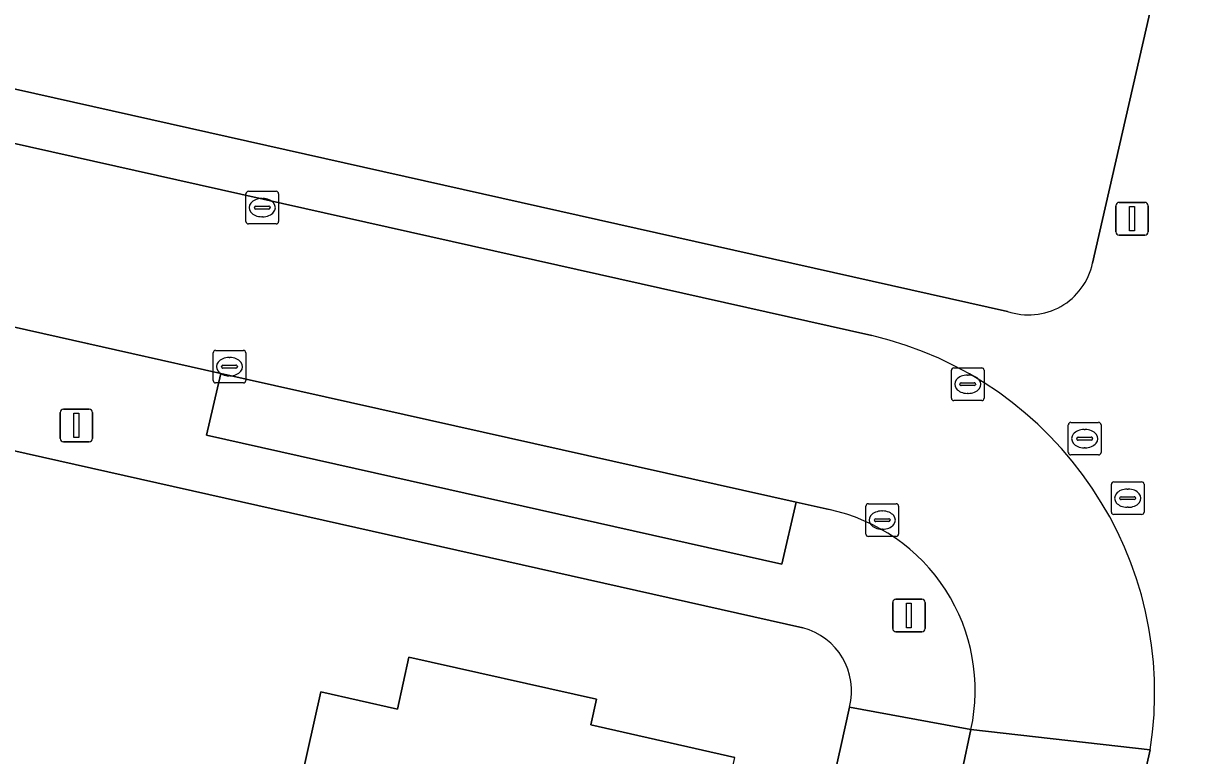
# Model space of a CAD drawing. Extents: x 161771 to 163125, y 382475 to 383179.
# Drawn here: x 162748.34 to 162783.98, y 382720.52 to 382742.96 of the extents above; entities that cross this region are included whole.
import ezdxf

# ---------------------------------------------------------------- set-up
doc = ezdxf.new("R2010")
doc.units = 0
for name, color, linetype in [('IMGEO_Erf', 7, 'Continuous'), ('IMGEO_Kolk', 7, 'Continuous'), ('IMGEO_Lichtmast', 7, 'Continuous'), ('IMGEO_Pand', 7, 'Continuous'), ('IMGEO_Parkeervlak_open', 7, 'Continuous'), ('IMGEO_Rijbaan_lokaal_open', 7, 'Continuous'), ('IMGEO_Rioolput', 7, 'Continuous'), ('IMGEO_Voetpad_open', 7, 'Continuous')]:
    doc.layers.add(name, color=color, linetype=linetype)

msp = doc.modelspace()

# ---------------------------------------------------------------- linework, layer by layer
at = {"layer": 'IMGEO_Erf'}
for points in [[(162781.093, 382735.609), (162783.346, 382745.475), (162783.196, 382745.508), (162782.899, 382745.573), (162782.965, 382745.876), (162783.18, 382745.828), (162783.49, 382747.238)], [(162728.959, 382745.24), (162778.488, 382734.136)], [(162772.215, 382724.439), (162726.627, 382734.674)], [(162724.362, 382733.025), (162712.699, 382681.068), (162728.994, 382677.41), (162729.174, 382678.21), (162735.807, 382676.723), (162744.322, 382714.645), (162745.625, 382714.357), (162741.504, 382695.911), (162743.491, 382695.469), (162742.861, 382692.539), (162740.863, 382692.989), (162737.14, 382676.424), (162746.543, 382674.277), (162746.368, 382673.51), (162761.948, 382670.012), (162773.388, 382720.8)], [(162755.544, 382713.928), (162757.457, 382722.482), (162759.799, 382721.948), (162760.154, 382723.544), (162765.9, 382722.249), (162765.723, 382721.464), (162770.139, 382720.468)], [(162773.388, 382720.8), (162773.653, 382722.008)]]:
    msp.add_lwpolyline(points, dxfattribs=at)
for centre, radius, start, end in [((162779.138, 382736.026), 1.999, 251.0112, 347.9608), ((162771.705, 382722.496), 2.008, 345.9267, 75.2842)]:
    msp.add_arc(centre, radius, start, end, dxfattribs=at)
at = {"layer": 'IMGEO_Kolk'}
for p, q in [((162755.161, 382736.888), (162755.161, 382737.74)), ((162755.236, 382737.814), (162756.088, 382737.814)), ((162756.162, 382737.74), (162756.162, 382736.888)), ((162755.463, 382737.357), (162755.861, 382737.357)), ((162755.649, 382737.594), (162755.674, 382737.594)), ((162755.42, 382737.308), (162755.42, 382737.32)), ((162755.858, 382737.271), (162755.46, 382737.271)), ((162755.672, 382737.034), (162755.647, 382737.034)), ((162755.904, 382737.32), (162755.904, 382737.308)), ((162756.088, 382736.814), (162755.236, 382736.814)), ((162754.156, 382732.015), (162754.156, 382732.867)), ((162754.231, 382732.941), (162755.083, 382732.941)), ((162754.644, 382732.721), (162754.669, 382732.721)), ((162755.157, 382732.867), (162755.157, 382732.015)), ((162754.415, 382732.435), (162754.415, 382732.447)), ((162754.853, 382732.398), (162754.455, 382732.398)), ((162754.458, 382732.484), (162754.856, 382732.484)), ((162754.899, 382732.447), (162754.899, 382732.435)), ((162776.846, 382732.403), (162777.698, 382732.403)), ((162754.667, 382732.161), (162754.642, 382732.161)), ((162776.771, 382731.477), (162776.771, 382732.329)), ((162777.259, 382732.183), (162777.284, 382732.183)), ((162777.772, 382732.329), (162777.772, 382731.477)), ((162755.083, 382731.941), (162754.231, 382731.941)), ((162777.03, 382731.897), (162777.03, 382731.909)), ((162777.468, 382731.86), (162777.07, 382731.86)), ((162777.073, 382731.946), (162777.471, 382731.946)), ((162777.514, 382731.909), (162777.514, 382731.897)), ((162777.698, 382731.403), (162776.846, 382731.403)), ((162777.282, 382731.623), (162777.257, 382731.623)), ((162774.152, 382727.313), (162774.152, 382728.165)), ((162774.227, 382728.239), (162775.079, 382728.239)), ((162775.153, 382728.165), (162775.153, 382727.313)), ((162774.411, 382727.733), (162774.411, 382727.745)), ((162774.454, 382727.782), (162774.852, 382727.782)), ((162774.64, 382728.019), (162774.665, 382728.019)), ((162774.895, 382727.745), (162774.895, 382727.733)), ((162774.849, 382727.696), (162774.451, 382727.696)), ((162774.663, 382727.459), (162774.638, 382727.459)), ((162775.079, 382727.239), (162774.227, 382727.239))]:
    msp.add_line(p, q, dxfattribs=at)
for points in [[(162755.161, 382736.888), (162755.161, 382737.74)], [(162755.236, 382737.814), (162756.088, 382737.814)], [(162756.162, 382737.74), (162756.162, 382736.888)], [(162756.088, 382736.814), (162755.236, 382736.814)], [(162754.156, 382732.015), (162754.156, 382732.867)], [(162754.231, 382732.941), (162755.083, 382732.941)], [(162755.157, 382732.867), (162755.157, 382732.015)], [(162776.846, 382732.403), (162777.698, 382732.403)], [(162776.771, 382731.477), (162776.771, 382732.329)], [(162777.772, 382732.329), (162777.772, 382731.477)], [(162755.083, 382731.941), (162754.231, 382731.941)], [(162777.698, 382731.403), (162776.846, 382731.403)], [(162774.152, 382727.313), (162774.152, 382728.165)], [(162774.227, 382728.239), (162775.079, 382728.239)], [(162775.153, 382728.165), (162775.153, 382727.313)], [(162775.079, 382727.239), (162774.227, 382727.239)]]:
    msp.add_lwpolyline(points, dxfattribs=at)
for centre, radius, start, end in [((162755.238, 382737.738), 0.0765, 91.552, 178.448), ((162755.238, 382737.738), 0.0765, 91.552, 178.448), ((162756.086, 382737.738), 0.0765, 1.552, 88.448), ((162756.086, 382737.738), 0.0765, 1.552, 88.448), ((162755.46, 382737.317), 0.0403, 85.8775, 175.7526), ((162755.865, 382737.319), 0.0386, 1.7309, 96.639), ((162755.457, 382737.307), 0.0366, 178.938, 274.7102), ((162755.861, 382737.314), 0.043, 264.8664, 352.4533), ((162755.238, 382736.89), 0.0765, 181.552, 268.448), ((162755.238, 382736.89), 0.0765, 181.552, 268.448), ((162756.086, 382736.89), 0.0765, 271.552, 358.448), ((162756.086, 382736.89), 0.0765, 271.552, 358.448), ((162754.233, 382732.865), 0.0765, 91.552, 178.448), ((162754.233, 382732.865), 0.0765, 91.552, 178.448), ((162755.081, 382732.865), 0.0765, 1.552, 88.448), ((162755.081, 382732.865), 0.0765, 1.552, 88.448), ((162754.455, 382732.444), 0.0403, 85.8775, 175.7526), ((162754.452, 382732.434), 0.0366, 178.938, 274.7102), ((162754.856, 382732.441), 0.043, 264.8664, 352.4533), ((162754.86, 382732.446), 0.0386, 1.7309, 96.639), ((162776.848, 382732.327), 0.0765, 91.552, 178.448), ((162776.848, 382732.327), 0.0765, 91.552, 178.448), ((162777.696, 382732.327), 0.0765, 1.552, 88.448), ((162777.696, 382732.327), 0.0765, 1.552, 88.448), ((162754.233, 382732.017), 0.0765, 181.552, 268.448), ((162754.233, 382732.017), 0.0765, 181.552, 268.448), ((162755.081, 382732.017), 0.0765, 271.552, 358.448), ((162755.081, 382732.017), 0.0765, 271.552, 358.448), ((162777.07, 382731.906), 0.0403, 85.8775, 175.7526), ((162777.067, 382731.896), 0.0366, 178.938, 274.7102), ((162777.471, 382731.903), 0.043, 264.8664, 352.4533), ((162777.475, 382731.908), 0.0386, 1.7309, 96.639), ((162776.848, 382731.479), 0.0765, 181.552, 268.448), ((162776.848, 382731.479), 0.0765, 181.552, 268.448), ((162777.696, 382731.479), 0.0765, 271.552, 358.448), ((162777.696, 382731.479), 0.0765, 271.552, 358.448), ((162774.229, 382728.163), 0.0765, 91.552, 178.448), ((162774.229, 382728.163), 0.0765, 91.552, 178.448), ((162775.077, 382728.163), 0.0765, 1.552, 88.448), ((162775.077, 382728.163), 0.0765, 1.552, 88.448), ((162774.451, 382727.742), 0.0403, 85.8775, 175.7526), ((162774.448, 382727.732), 0.0366, 178.938, 274.7102), ((162774.852, 382727.739), 0.043, 264.8664, 352.4533), ((162774.856, 382727.744), 0.0386, 1.7309, 96.639), ((162774.229, 382727.315), 0.0765, 181.552, 268.448), ((162774.229, 382727.315), 0.0765, 181.552, 268.448), ((162775.077, 382727.315), 0.0765, 271.552, 358.448), ((162775.077, 382727.315), 0.0765, 271.552, 358.448)]:
    msp.add_arc(centre, radius, start, end, dxfattribs=at)
for centre, major_axis, ratio, start_param, end_param in [((162755.648, 382737.314), (-0.387, 0.002), 0.722429, 4.712389, 7.853982), ((162755.673, 382737.314), (-0.39, 0.002), 0.717154, 1.570796, 4.712389), ((162754.643, 382732.441), (-0.387, 0.002), 0.722429, 4.712389, 7.853982), ((162754.668, 382732.441), (-0.39, 0.002), 0.717154, 1.570796, 4.712389), ((162777.258, 382731.903), (-0.387, 0.002), 0.722429, 4.712389, 7.853982), ((162777.283, 382731.903), (-0.39, 0.002), 0.717154, 1.570796, 4.712389), ((162774.639, 382727.739), (-0.387, 0.002), 0.722429, 4.712389, 7.853982), ((162774.664, 382727.739), (-0.39, 0.002), 0.717154, 1.570796, 4.712389)]:
    msp.add_ellipse(centre, major_axis=major_axis, ratio=ratio, start_param=start_param, end_param=end_param, dxfattribs=at)
at = {"layer": 'IMGEO_Lichtmast'}
for p, q in [((162781.81, 382736.574), (162781.81, 382737.374)), ((162781.81, 382737.374), (162781.81, 382736.574)), ((162781.91, 382737.474), (162782.7, 382737.474)), ((162782.7, 382737.474), (162781.91, 382737.474)), ((162782.8, 382737.374), (162782.8, 382736.574)), ((162782.8, 382736.574), (162782.8, 382737.374)), ((162782.7, 382736.474), (162781.91, 382736.474)), ((162781.91, 382736.474), (162782.7, 382736.474)), ((162749.474, 382730.241), (162749.474, 382731.041)), ((162749.474, 382731.041), (162749.474, 382730.241)), ((162749.574, 382731.141), (162750.364, 382731.141)), ((162750.364, 382731.141), (162749.574, 382731.141)), ((162750.464, 382731.041), (162750.464, 382730.241)), ((162750.464, 382730.241), (162750.464, 382731.041)), ((162750.364, 382730.141), (162749.574, 382730.141)), ((162749.574, 382730.141), (162750.364, 382730.141)), ((162775.073, 382725.317), (162775.863, 382725.317)), ((162775.863, 382725.317), (162775.073, 382725.317)), ((162774.973, 382724.417), (162774.973, 382725.217)), ((162774.973, 382725.217), (162774.973, 382724.417)), ((162775.963, 382725.217), (162775.963, 382724.417)), ((162775.963, 382724.417), (162775.963, 382725.217)), ((162775.863, 382724.317), (162775.073, 382724.317)), ((162775.073, 382724.317), (162775.863, 382724.317))]:
    msp.add_line(p, q, dxfattribs=at)
for points in [[(162782.23, 382737.349), (162782.38, 382737.349), (162782.38, 382736.599), (162782.23, 382736.599), (162782.23, 382737.349)], [(162749.894, 382731.016), (162750.044, 382731.016), (162750.044, 382730.266), (162749.894, 382730.266), (162749.894, 382731.016)], [(162775.393, 382725.192), (162775.543, 382725.192), (162775.543, 382724.442), (162775.393, 382724.442), (162775.393, 382725.192)]]:
    msp.add_lwpolyline(points, dxfattribs=at)
for centre, start, end in [((162781.91, 382737.374), 90, 180), ((162781.91, 382737.374), 90, 180), ((162782.7, 382737.374), 0, 90), ((162782.7, 382737.374), 360, 90), ((162781.91, 382736.574), 180, 270), ((162781.91, 382736.574), 180, 270), ((162782.7, 382736.574), 270, 0), ((162782.7, 382736.574), 270, 0), ((162749.574, 382731.041), 90, 180), ((162749.574, 382731.041), 90, 180), ((162750.364, 382731.041), 0, 90), ((162750.364, 382731.041), 360, 90), ((162749.574, 382730.241), 180, 270), ((162749.574, 382730.241), 180, 270), ((162750.364, 382730.241), 270, 0), ((162750.364, 382730.241), 270, 0), ((162775.073, 382725.217), 90, 180), ((162775.073, 382725.217), 90, 180), ((162775.863, 382725.217), 0, 90), ((162775.863, 382725.217), 360, 90), ((162775.073, 382724.417), 180, 270), ((162775.073, 382724.417), 180, 270), ((162775.863, 382724.417), 270, 0), ((162775.863, 382724.417), 270, 0)]:
    msp.add_arc(centre, 0.1, start, end, dxfattribs=at)
at = {"layer": 'IMGEO_Pand'}
msp.add_lwpolyline([(162770.139, 382720.468), (162765.723, 382721.464), (162765.9, 382722.249), (162760.154, 382723.544), (162759.799, 382721.948), (162757.457, 382722.482), (162755.544, 382713.928), (162755.489, 382713.682), (162761.267, 382712.389), (162761.291, 382712.497), (162760.979, 382712.567), (162761.609, 382715.379), (162768.634, 382713.804)], close=True, dxfattribs=at)
at = {"layer": 'IMGEO_Parkeervlak_open'}
msp.add_lwpolyline([(162754.39, 382732.234), (162753.957, 382730.341), (162771.573, 382726.387), (162772.012, 382728.289)], close=True, dxfattribs=at)
at = {"layer": 'IMGEO_Rijbaan_lokaal_open'}
for points in [[(162774.334, 382733.395), (162728.6, 382743.637), (162719.876, 382745.599), (162716.733, 382746.307)], [(162717.002, 382740.634), (162719.503, 382740.049), (162727.421, 382738.282), (162728.621, 382738.003), (162746.204, 382734.067), (162754.39, 382732.234), (162772.012, 382728.289), (162773.026, 382728.062)], [(162772.733, 382675.659), (162782.86, 382720.698), (162777.37, 382721.321), (162777.112, 382720.115), (162776.687, 382718.23), (162775.363, 382712.356), (162773.827, 382705.542), (162771.179, 382693.792), (162769.201, 382685.018), (162766.545, 382673.234), (162766.28, 382672.057), (162764.104, 382662.327), (162761.49, 382650.637), (162759.896, 382643.513), (162757.281, 382631.82), (162755.524, 382623.961), (162751.529, 382606.101), (162750.958, 382603.561)], [(162777.37, 382721.321), (162782.86, 382720.698)]]:
    msp.add_lwpolyline(points, dxfattribs=at)
for centre, radius, start, end in [((162771.739, 382722.441), 11.257, 351.0908, 76.6717), ((162771.842, 382722.529), 5.658, 347.6739, 77.9227)]:
    msp.add_arc(centre, radius, start, end, dxfattribs=at)
at = {"layer": 'IMGEO_Rioolput'}
for p, q in [((162780.352, 382729.809), (162780.352, 382730.661)), ((162780.427, 382730.735), (162781.279, 382730.735)), ((162781.353, 382730.661), (162781.353, 382729.809)), ((162780.611, 382730.229), (162780.611, 382730.241)), ((162780.654, 382730.278), (162781.052, 382730.278)), ((162780.84, 382730.515), (162780.865, 382730.515)), ((162781.095, 382730.241), (162781.095, 382730.229)), ((162781.049, 382730.192), (162780.651, 382730.192)), ((162780.863, 382729.955), (162780.838, 382729.955)), ((162781.279, 382729.735), (162780.427, 382729.735)), ((162781.671, 382727.985), (162781.671, 382728.837)), ((162781.746, 382728.911), (162782.598, 382728.911)), ((162782.672, 382728.837), (162782.672, 382727.985)), ((162781.973, 382728.454), (162782.371, 382728.454)), ((162782.159, 382728.691), (162782.184, 382728.691)), ((162781.93, 382728.405), (162781.93, 382728.417)), ((162782.368, 382728.368), (162781.97, 382728.368)), ((162782.182, 382728.131), (162782.157, 382728.131)), ((162782.414, 382728.417), (162782.414, 382728.405)), ((162782.598, 382727.911), (162781.746, 382727.911))]:
    msp.add_line(p, q, dxfattribs=at)
for points in [[(162780.352, 382729.809), (162780.352, 382730.661)], [(162780.427, 382730.735), (162781.279, 382730.735)], [(162781.353, 382730.661), (162781.353, 382729.809)], [(162781.279, 382729.735), (162780.427, 382729.735)], [(162781.671, 382727.985), (162781.671, 382728.837)], [(162781.746, 382728.911), (162782.598, 382728.911)], [(162782.672, 382728.837), (162782.672, 382727.985)], [(162782.598, 382727.911), (162781.746, 382727.911)]]:
    msp.add_lwpolyline(points, dxfattribs=at)
for centre, radius, start, end in [((162780.429, 382730.659), 0.0765, 91.552, 178.448), ((162780.429, 382730.659), 0.0765, 91.552, 178.448), ((162781.277, 382730.659), 0.0765, 1.552, 88.448), ((162781.277, 382730.659), 0.0765, 1.552, 88.448), ((162780.651, 382730.238), 0.0403, 85.8775, 175.7526), ((162780.648, 382730.228), 0.0366, 178.938, 274.7102), ((162781.052, 382730.235), 0.043, 264.8664, 352.4533), ((162781.056, 382730.24), 0.0386, 1.7309, 96.639), ((162780.429, 382729.811), 0.0765, 181.552, 268.448), ((162780.429, 382729.811), 0.0765, 181.552, 268.448), ((162781.277, 382729.811), 0.0765, 271.552, 358.448), ((162781.277, 382729.811), 0.0765, 271.552, 358.448), ((162781.748, 382728.835), 0.0765, 91.552, 178.448), ((162781.748, 382728.835), 0.0765, 91.552, 178.448), ((162782.596, 382728.835), 0.0765, 1.552, 88.448), ((162782.596, 382728.835), 0.0765, 1.552, 88.448), ((162781.97, 382728.414), 0.0403, 85.8775, 175.7526), ((162782.375, 382728.416), 0.0386, 1.7309, 96.639), ((162781.967, 382728.404), 0.0366, 178.938, 274.7102), ((162782.371, 382728.411), 0.043, 264.8664, 352.4533), ((162781.748, 382727.987), 0.0765, 181.552, 268.448), ((162781.748, 382727.987), 0.0765, 181.552, 268.448), ((162782.596, 382727.987), 0.0765, 271.552, 358.448), ((162782.596, 382727.987), 0.0765, 271.552, 358.448)]:
    msp.add_arc(centre, radius, start, end, dxfattribs=at)
for centre, major_axis, ratio, start_param, end_param in [((162780.839, 382730.235), (-0.387, 0.002), 0.722429, 4.712389, 7.853982), ((162780.864, 382730.235), (-0.39, 0.002), 0.717154, 1.570796, 4.712389), ((162782.158, 382728.411), (-0.387, 0.002), 0.722429, 4.712389, 7.853982), ((162782.183, 382728.411), (-0.39, 0.002), 0.717154, 1.570796, 4.712389)]:
    msp.add_ellipse(centre, major_axis=major_axis, ratio=ratio, start_param=start_param, end_param=end_param, dxfattribs=at)
at = {"layer": 'IMGEO_Voetpad_open'}
for points in [[(162778.488, 382734.136), (162728.959, 382745.24), (162727.249, 382745.732), (162722.81, 382746.736), (162697.675, 382752.409), (162692.083, 382753.675), (162614.078, 382771.241), (162612.565, 382771.591), (162611.096, 382769.288), (162623.101, 382766.566), (162641.175, 382762.541), (162659.284, 382758.448), (162679.283, 382753.935), (162691.396, 382751.216), (162697.208, 382749.88), (162699.386, 382749.405), (162713.275, 382746.266)], [(162784.487, 382720.332), (162794.244, 382763.661), (162788.384, 382764.975), (162788.345, 382764.8), (162785.749, 382753.247), (162784.968, 382753.421), (162783.579, 382747.218), (162783.196, 382745.508), (162783.346, 382745.475), (162781.093, 382735.609)], [(162716.733, 382746.307), (162719.876, 382745.599), (162728.6, 382743.637), (162774.334, 382733.395)], [(162710.777, 382738.221), (162721.183, 382735.896), (162726.627, 382734.674), (162772.215, 382724.439)], [(162773.026, 382728.062), (162772.012, 382728.289), (162771.573, 382726.387), (162753.957, 382730.341), (162754.39, 382732.234), (162746.204, 382734.067), (162745.793, 382732.173), (162728.225, 382736.095)], [(162767.248, 382685.464), (162769.201, 382685.018), (162771.179, 382693.792), (162769.19, 382694.228), (162771.837, 382705.982), (162773.827, 382705.542), (162775.363, 382712.356), (162773.374, 382712.81), (162774.699, 382718.68), (162776.687, 382718.23), (162777.112, 382720.115), (162777.37, 382721.321), (162773.653, 382722.008), (162773.388, 382720.8), (162761.948, 382670.012), (162763.517, 382669.659), (162762.893, 382666.783), (162761.303, 382667.139), (162747.018, 382603.214)], [(162773.653, 382722.008), (162777.37, 382721.321)], [(162782.86, 382720.698), (162772.733, 382675.659)]]:
    msp.add_lwpolyline(points, dxfattribs=at)
for centre, radius, start, end in [((162779.138, 382736.026), 1.999, 251.0112, 347.9608), ((162771.739, 382722.441), 11.257, 351.0908, 76.6717), ((162771.842, 382722.529), 5.658, 347.6739, 77.9227), ((162771.705, 382722.496), 2.008, 345.9267, 75.2842)]:
    msp.add_arc(centre, radius, start, end, dxfattribs=at)

doc.saveas('drawing.dxf')
